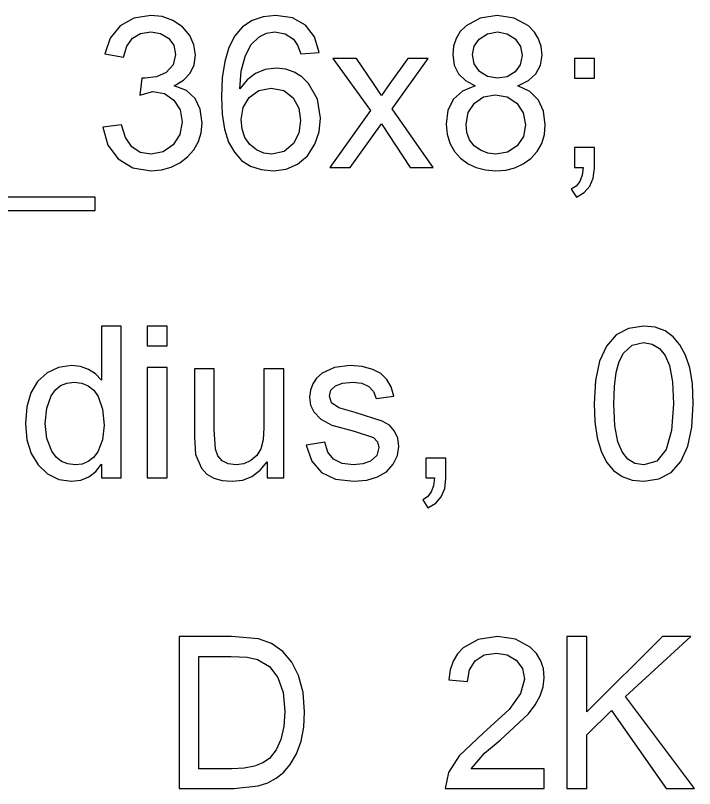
# Model space of a CAD drawing. Extents: x 1001568 to 1002149, y 1840825 to 1841423.
# Drawn here: x 1001920.278 to 1001921.735, y 1840981.969 to 1840983.629 of the extents above; entities that cross this region are included whole.
import ezdxf

# ---------------------------------------------------------------- set-up
doc = ezdxf.new("R2010")
doc.units = 0
doc.layers.add('SIGNS', color=7, linetype='Continuous')

msp = doc.modelspace()

# ---------------------------------------------------------------- linework, layer by layer
at = {"layer": 'SIGNS'}
for points in [[(1001920.4654, 1840983.3887), (1001920.4757, 1840983.3503), (1001920.4981, 1840983.3206), (1001920.5298, 1840983.3017), (1001920.5687, 1840983.2954), (1001920.5914, 1840983.2973), (1001920.6121, 1840983.3028), (1001920.6306, 1840983.312), (1001920.6472, 1840983.325), (1001920.6606, 1840983.3405), (1001920.6704, 1840983.3578), (1001920.6761, 1840983.3768), (1001920.6781, 1840983.3975), (1001920.6744, 1840983.4272), (1001920.6632, 1840983.4506), (1001920.6446, 1840983.4673), (1001920.6185, 1840983.4779), (1001920.6384, 1840983.4896), (1001920.6525, 1840983.5047), (1001920.6611, 1840983.5226), (1001920.664, 1840983.5439), (1001920.6608, 1840983.5655), (1001920.6519, 1840983.5859), (1001920.6365, 1840983.6042), (1001920.6156, 1840983.618), (1001920.5926, 1840983.6261), (1001920.568, 1840983.6287), (1001920.5317, 1840983.6229), (1001920.5024, 1840983.6064), (1001920.4811, 1840983.5802), (1001920.4694, 1840983.546), (1001920.5094, 1840983.539), (1001920.5165, 1840983.5628), (1001920.5286, 1840983.5798), (1001920.5459, 1840983.5899), (1001920.5681, 1840983.5932), (1001920.5891, 1840983.5898), (1001920.6064, 1840983.5799), (1001920.6178, 1840983.5646), (1001920.6214, 1840983.5452), (1001920.6161, 1840983.5228), (1001920.6009, 1840983.5063), (1001920.5805, 1840983.497), (1001920.5555, 1840983.4939), (1001920.5491, 1840983.4939), (1001920.5446, 1840983.4573), (1001920.5725, 1840983.4655), (1001920.5975, 1840983.4609), (1001920.6178, 1840983.4471), (1001920.6312, 1840983.4263), (1001920.6356, 1840983.4006), (1001920.6306, 1840983.3733), (1001920.6163, 1840983.3509), (1001920.5948, 1840983.3357), (1001920.5688, 1840983.3308), (1001920.5455, 1840983.3348), (1001920.5272, 1840983.3468), (1001920.5137, 1840983.3665), (1001920.5053, 1840983.3942)], [(1001920.9525, 1840983.3024), (1001920.996, 1840983.3024), (1001921.0632, 1840983.3963), (1001921.1249, 1840983.3024), (1001921.1744, 1840983.3024), (1001921.0861, 1840983.4281), (1001921.1638, 1840983.5365), (1001921.1202, 1840983.5365), (1001921.0815, 1840983.4824), (1001921.0631, 1840983.4566), (1001921.0465, 1840983.4824), (1001921.0097, 1840983.5365), (1001920.959, 1840983.5365), (1001921.04, 1840983.4244)], [(1001921.4777, 1840983.4939), (1001921.5203, 1840983.4939), (1001921.5203, 1840983.5365), (1001921.4777, 1840983.5365)], [(1001921.4777, 1840983.3024), (1001921.4961, 1840983.3024), (1001921.4941, 1840983.2857), (1001921.4892, 1840983.2723), (1001921.4813, 1840983.2622), (1001921.4707, 1840983.2556), (1001921.4821, 1840983.2386), (1001921.4987, 1840983.2485), (1001921.5107, 1840983.2621), (1001921.5179, 1840983.2795), (1001921.5203, 1840983.3009), (1001921.5203, 1840983.345), (1001921.4777, 1840983.345)], [(1001920.1829, 1840983.2103), (1001920.449, 1840983.2103), (1001920.449, 1840983.2386), (1001920.1829, 1840983.2386)], [(1001920.5605, 1840982.9194), (1001920.603, 1840982.9194), (1001920.603, 1840982.962), (1001920.5605, 1840982.962)], [(1001920.5605, 1840982.6358), (1001920.603, 1840982.6358), (1001920.603, 1840982.8728), (1001920.5605, 1840982.8728)], [(1001920.818, 1840982.6358), (1001920.8535, 1840982.6358), (1001920.8535, 1840982.8698), (1001920.8109, 1840982.8698), (1001920.8109, 1840982.7441), (1001920.8092, 1840982.7175), (1001920.8045, 1840982.6982), (1001920.7959, 1840982.6838), (1001920.7832, 1840982.673), (1001920.7676, 1840982.6662), (1001920.7511, 1840982.6641), (1001920.7346, 1840982.6663), (1001920.7217, 1840982.6726), (1001920.7124, 1840982.6831), (1001920.7069, 1840982.6977), (1001920.7045, 1840982.7397), (1001920.7045, 1840982.8698), (1001920.662, 1840982.8698), (1001920.662, 1840982.7237), (1001920.6644, 1840982.6864), (1001920.6767, 1840982.6566), (1001920.6885, 1840982.6443), (1001920.7035, 1840982.6357), (1001920.7216, 1840982.6304), (1001920.7429, 1840982.6287), (1001920.7654, 1840982.6313), (1001920.7854, 1840982.6391), (1001920.8029, 1840982.6522), (1001920.818, 1840982.6706)], [(1001920.902, 1840982.7063), (1001920.9135, 1840982.6721), (1001920.9343, 1840982.6478), (1001920.9645, 1840982.6334), (1001921.0041, 1840982.6287), (1001921.0319, 1840982.631), (1001921.0551, 1840982.6379), (1001921.074, 1840982.6493), (1001921.0886, 1840982.6654), (1001921.0977, 1840982.6837), (1001921.1005, 1840982.703), (1001921.0981, 1840982.7213), (1001921.0915, 1840982.7366), (1001921.0804, 1840982.7488), (1001921.065, 1840982.7579), (1001921.0066, 1840982.7764), (1001920.9716, 1840982.7866), (1001920.9564, 1840982.7971), (1001920.9516, 1840982.8112), (1001920.9548, 1840982.8244), (1001920.9643, 1840982.8339), (1001920.9798, 1840982.8396), (1001921.0015, 1840982.8414), (1001921.0212, 1840982.8391), (1001921.0363, 1840982.8325), (1001921.0465, 1840982.8215), (1001921.0518, 1840982.8063), (1001921.0899, 1840982.8115), (1001921.0843, 1840982.8313), (1001921.0749, 1840982.8475), (1001921.0617, 1840982.8601), (1001921.0449, 1840982.869), (1001921.0219, 1840982.875), (1001920.9962, 1840982.8769), (1001920.9622, 1840982.8727), (1001920.936, 1840982.8605), (1001920.9242, 1840982.85), (1001920.9157, 1840982.8379), (1001920.9107, 1840982.8243), (1001920.9091, 1840982.8092), (1001920.9112, 1840982.7924), (1001920.9178, 1840982.7776), (1001920.933, 1840982.7618), (1001920.9571, 1840982.7495), (1001921.005, 1840982.7363), (1001921.0461, 1840982.7227), (1001921.055, 1840982.7135), (1001921.058, 1840982.7015), (1001921.0533, 1840982.6843), (1001921.0396, 1840982.6721), (1001921.0231, 1840982.6661), (1001921.0034, 1840982.6641), (1001920.9789, 1840982.6671), (1001920.9606, 1840982.6762), (1001920.9482, 1840982.6914), (1001920.9419, 1840982.7128)], [(1001921.1589, 1840982.6358), (1001921.1772, 1840982.6358), (1001921.1752, 1840982.6191), (1001921.1703, 1840982.6057), (1001921.1624, 1840982.5956), (1001921.1518, 1840982.5889), (1001921.1632, 1840982.572), (1001921.1798, 1840982.5818), (1001921.1918, 1840982.5955), (1001921.199, 1840982.6129), (1001921.2014, 1840982.6342), (1001921.2014, 1840982.6783), (1001921.1589, 1840982.6783)], [(1001921.4128, 1840982.0116), (1001921.2557, 1840982.0116), (1001921.2845, 1840982.0447), (1001921.3179, 1840982.0732), (1001921.3787, 1840982.1296), (1001921.3935, 1840982.1487), (1001921.4043, 1840982.168), (1001921.4106, 1840982.1872), (1001921.4128, 1840982.2065), (1001921.4109, 1840982.2261), (1001921.4052, 1840982.2436), (1001921.3958, 1840982.259), (1001921.3828, 1840982.2724), (1001921.3512, 1840982.2896), (1001921.3123, 1840982.2953), (1001921.271, 1840982.2893), (1001921.239, 1840982.2715), (1001921.2267, 1840982.2582), (1001921.2174, 1840982.2425), (1001921.211, 1840982.2239), (1001921.2076, 1840982.2028), (1001921.2478, 1840982.1987), (1001921.252, 1840982.2239), (1001921.2645, 1840982.2434), (1001921.2841, 1840982.2558), (1001921.3101, 1840982.2599), (1001921.3333, 1840982.2559), (1001921.3524, 1840982.2447), (1001921.3657, 1840982.2266), (1001921.3702, 1840982.204), (1001921.3619, 1840982.173), (1001921.3373, 1840982.1387), (1001921.2817, 1840982.0882), (1001921.2303, 1840982.0395), (1001921.2071, 1840982.0035), (1001921.2, 1840981.9691), (1001921.4128, 1840981.9691)], [(1001921.4613, 1840981.9691), (1001921.5038, 1840981.9691), (1001921.5038, 1840982.0841), (1001921.5568, 1840982.1365), (1001921.6746, 1840981.9691), (1001921.7353, 1840981.9691), (1001921.5875, 1840982.1668), (1001921.7277, 1840982.2953), (1001921.6669, 1840982.2953), (1001921.5038, 1840982.134), (1001921.5038, 1840982.2953), (1001921.4613, 1840982.2953)]]:
    msp.add_lwpolyline(points, close=True, dxfattribs=at)
for points in [[(1001920.9298, 1840983.5493), (1001920.9199, 1840983.5825), (1001920.9002, 1840983.6076), (1001920.8721, 1840983.6233), (1001920.8369, 1840983.6287), (1001920.8093, 1840983.6259), (1001920.7855, 1840983.6177), (1001920.7652, 1840983.604), (1001920.7488, 1840983.5849), (1001920.736, 1840983.5602), (1001920.7269, 1840983.5301), (1001920.7214, 1840983.4946), (1001920.7196, 1840983.4537), (1001920.7212, 1840983.4165), (1001920.7266, 1840983.3843), (1001920.7353, 1840983.357), (1001920.7476, 1840983.3349), (1001920.7632, 1840983.3175), (1001920.7825, 1840983.3052), (1001920.8053, 1840983.2978), (1001920.8315, 1840983.2954), (1001920.859, 1840983.2989), (1001920.8834, 1840983.3095), (1001920.9043, 1840983.3276), (1001920.92, 1840983.3521), (1001920.9294, 1840983.3791), (1001920.9323, 1840983.4082), (1001920.9258, 1840983.4489), (1001920.9067, 1840983.4829), (1001920.8922, 1840983.4969), (1001920.8759, 1840983.5071), (1001920.8577, 1840983.5131), (1001920.8375, 1840983.5152), (1001920.8138, 1840983.5124), (1001920.7929, 1840983.5041), (1001920.7748, 1840983.4903), (1001920.7596, 1840983.4712), (1001920.7624, 1840983.5094), (1001920.7704, 1840983.5409), (1001920.7831, 1840983.5653), (1001920.8008, 1840983.5829), (1001920.8166, 1840983.5907), (1001920.8345, 1840983.5932), (1001920.8566, 1840983.5891), (1001920.8747, 1840983.5776), (1001920.8834, 1840983.5649), (1001920.8899, 1840983.5463), (1001920.9298, 1840983.5493)], [(1001921.2646, 1840983.4779), (1001921.2372, 1840983.4664), (1001921.2177, 1840983.4488), (1001921.2061, 1840983.4251), (1001921.2023, 1840983.3953), (1001921.2043, 1840983.3736), (1001921.2102, 1840983.3542), (1001921.2198, 1840983.3369), (1001921.2333, 1840983.3221), (1001921.2491, 1840983.3103), (1001921.2669, 1840983.302), (1001921.2867, 1840983.297), (1001921.3087, 1840983.2954), (1001921.33, 1840983.2969), (1001921.3498, 1840983.3019), (1001921.3675, 1840983.3102), (1001921.3836, 1840983.3218), (1001921.3973, 1840983.3365), (1001921.4073, 1840983.3536), (1001921.413, 1840983.3728), (1001921.415, 1840983.3942), (1001921.4112, 1840983.4233), (1001921.4002, 1840983.4471), (1001921.3819, 1840983.4652), (1001921.3563, 1840983.4779), (1001921.3788, 1840983.4888), (1001921.395, 1840983.5035), (1001921.4046, 1840983.5216), (1001921.408, 1840983.5433), (1001921.4061, 1840983.5617), (1001921.4006, 1840983.5784), (1001921.3916, 1840983.5931), (1001921.379, 1840983.6062), (1001921.3485, 1840983.623), (1001921.3116, 1840983.6287), (1001921.2749, 1840983.6231), (1001921.245, 1840983.6066), (1001921.2324, 1840983.5939), (1001921.2235, 1840983.5793), (1001921.2183, 1840983.5628), (1001921.2165, 1840983.5444), (1001921.2195, 1840983.522), (1001921.2284, 1840983.5035), (1001921.2434, 1840983.4887), (1001921.2646, 1840983.4779)], [(1001921.259, 1840983.5449), (1001921.2626, 1840983.5627), (1001921.2731, 1840983.5779), (1001921.2908, 1840983.5894), (1001921.3122, 1840983.5932), (1001921.333, 1840983.5893), (1001921.3502, 1840983.5782), (1001921.3617, 1840983.562), (1001921.3654, 1840983.5427), (1001921.3614, 1840983.5229), (1001921.3501, 1840983.5074), (1001921.3332, 1840983.4972), (1001921.3127, 1840983.4939), (1001921.2908, 1840983.4975), (1001921.2736, 1840983.5083), (1001921.2626, 1840983.5246), (1001921.259, 1840983.5449)], [(1001920.7621, 1840983.4054), (1001920.7666, 1840983.4313), (1001920.7796, 1840983.4527), (1001920.8004, 1840983.4678), (1001920.8267, 1840983.4726), (1001920.8534, 1840983.4673), (1001920.8738, 1840983.4518), (1001920.8859, 1840983.43), (1001920.8898, 1840983.4033), (1001920.8858, 1840983.3763), (1001920.8745, 1840983.3537), (1001920.8544, 1840983.3363), (1001920.8283, 1840983.3308), (1001920.8111, 1840983.3332), (1001920.7952, 1840983.3401), (1001920.7805, 1840983.3517), (1001920.7702, 1840983.3666), (1001920.764, 1840983.3843), (1001920.7621, 1840983.4054)], [(1001921.2448, 1840983.3953), (1001921.2494, 1840983.4203), (1001921.2627, 1840983.4407), (1001921.2826, 1840983.4541), (1001921.3077, 1840983.4584), (1001921.3332, 1840983.4537), (1001921.3541, 1840983.4401), (1001921.3678, 1840983.4194), (1001921.3725, 1840983.394), (1001921.368, 1840983.3687), (1001921.3545, 1840983.3485), (1001921.3341, 1840983.3352), (1001921.309, 1840983.3308), (1001921.2917, 1840983.3329), (1001921.2759, 1840983.3392), (1001921.2621, 1840983.3491), (1001921.2525, 1840983.3617), (1001921.2466, 1840983.3771), (1001921.2448, 1840983.3953)], [(1001920.4623, 1840982.6358), (1001920.5048, 1840982.6358), (1001920.5048, 1840982.962), (1001920.4623, 1840982.962), (1001920.4623, 1840982.8455), (1001920.4494, 1840982.8592), (1001920.4345, 1840982.869), (1001920.4172, 1840982.8749), (1001920.3979, 1840982.8769), (1001920.3703, 1840982.873), (1001920.3458, 1840982.8615), (1001920.3251, 1840982.8428), (1001920.3106, 1840982.8184), (1001920.3018, 1840982.7882), (1001920.2992, 1840982.7526), (1001920.3024, 1840982.7179), (1001920.3116, 1840982.6882), (1001920.3264, 1840982.6637), (1001920.3466, 1840982.645), (1001920.371, 1840982.6326), (1001920.398, 1840982.6287), (1001920.418, 1840982.631), (1001920.4353, 1840982.638), (1001920.4501, 1840982.6495), (1001920.4623, 1840982.6657), (1001920.4623, 1840982.6358)], [(1001921.5199, 1840982.7952), (1001921.5215, 1840982.756), (1001921.5265, 1840982.7221), (1001921.5348, 1840982.6934), (1001921.5466, 1840982.67), (1001921.5614, 1840982.6517), (1001921.5797, 1840982.6389), (1001921.6013, 1840982.6311), (1001921.6263, 1840982.6287), (1001921.6589, 1840982.6336), (1001921.6854, 1840982.6478), (1001921.7061, 1840982.6714), (1001921.7208, 1840982.7039), (1001921.7297, 1840982.7451), (1001921.7326, 1840982.7952), (1001921.7308, 1840982.8389), (1001921.7253, 1840982.8722), (1001921.716, 1840982.8993), (1001921.7041, 1840982.9215), (1001921.6895, 1840982.9388), (1001921.6724, 1840982.9514), (1001921.6505, 1840982.9595), (1001921.6263, 1840982.962), (1001921.5933, 1840982.957), (1001921.5671, 1840982.9428), (1001921.5463, 1840982.919), (1001921.5316, 1840982.8865), (1001921.5227, 1840982.8452), (1001921.5199, 1840982.7952)], [(1001921.5624, 1840982.7953), (1001921.5636, 1840982.8318), (1001921.5674, 1840982.8621), (1001921.5737, 1840982.8859), (1001921.5827, 1840982.9036), (1001921.6014, 1840982.9209), (1001921.6258, 1840982.9265), (1001921.6445, 1840982.9233), (1001921.6602, 1840982.914), (1001921.6725, 1840982.8986), (1001921.6816, 1840982.8771), (1001921.6879, 1840982.8424), (1001921.6901, 1840982.7953), (1001921.6861, 1840982.7377), (1001921.6741, 1840982.6967), (1001921.6542, 1840982.6721), (1001921.6263, 1840982.6641), (1001921.6074, 1840982.6672), (1001921.592, 1840982.6765), (1001921.5797, 1840982.6919), (1001921.571, 1840982.7135), (1001921.5645, 1840982.748), (1001921.5624, 1840982.7953)], [(1001920.3417, 1840982.7527), (1001920.3448, 1840982.7856), (1001920.3544, 1840982.812), (1001920.3633, 1840982.8248), (1001920.3746, 1840982.834), (1001920.3881, 1840982.8396), (1001920.4039, 1840982.8414), (1001920.4198, 1840982.8394), (1001920.4338, 1840982.8337), (1001920.4456, 1840982.824), (1001920.4551, 1840982.8107), (1001920.4648, 1840982.7832), (1001920.4682, 1840982.7493), (1001920.4647, 1840982.7179), (1001920.4546, 1840982.6921), (1001920.4452, 1840982.6796), (1001920.434, 1840982.671), (1001920.4207, 1840982.6657), (1001920.4056, 1840982.6641), (1001920.3899, 1840982.666), (1001920.3765, 1840982.6715), (1001920.3651, 1840982.6807), (1001920.3557, 1840982.6936), (1001920.3452, 1840982.7203), (1001920.3417, 1840982.7527)], [(1001920.6288, 1840981.9691), (1001920.7464, 1840981.9691), (1001920.7987, 1840981.9746), (1001920.8191, 1840981.9813), (1001920.8375, 1840981.9912), (1001920.8534, 1840982.0043), (1001920.8674, 1840982.0205), (1001920.8809, 1840982.0439), (1001920.8907, 1840982.0706), (1001920.8964, 1840982.1006), (1001920.8983, 1840982.134), (1001920.895, 1840982.1751), (1001920.8855, 1840982.2115), (1001920.8707, 1840982.2407), (1001920.8516, 1840982.2636), (1001920.8276, 1840982.2803), (1001920.7992, 1840982.2907), (1001920.7411, 1840982.2953), (1001920.6288, 1840982.2953), (1001920.6288, 1840981.9691)], [(1001920.6714, 1840982.0116), (1001920.6714, 1840982.2528), (1001920.7408, 1840982.2528), (1001920.7747, 1840982.2511), (1001920.7974, 1840982.2463), (1001920.8229, 1840982.2311), (1001920.8411, 1840982.2074), (1001920.8521, 1840982.1751), (1001920.8558, 1840982.1346), (1001920.8537, 1840982.1022), (1001920.8474, 1840982.0747), (1001920.8372, 1840982.0519), (1001920.8229, 1840982.0338), (1001920.809, 1840982.024), (1001920.7909, 1840982.0172), (1001920.7686, 1840982.013), (1001920.742, 1840982.0116), (1001920.6714, 1840982.0116)]]:
    msp.add_lwpolyline(points, dxfattribs=at)

doc.saveas('drawing.dxf')
